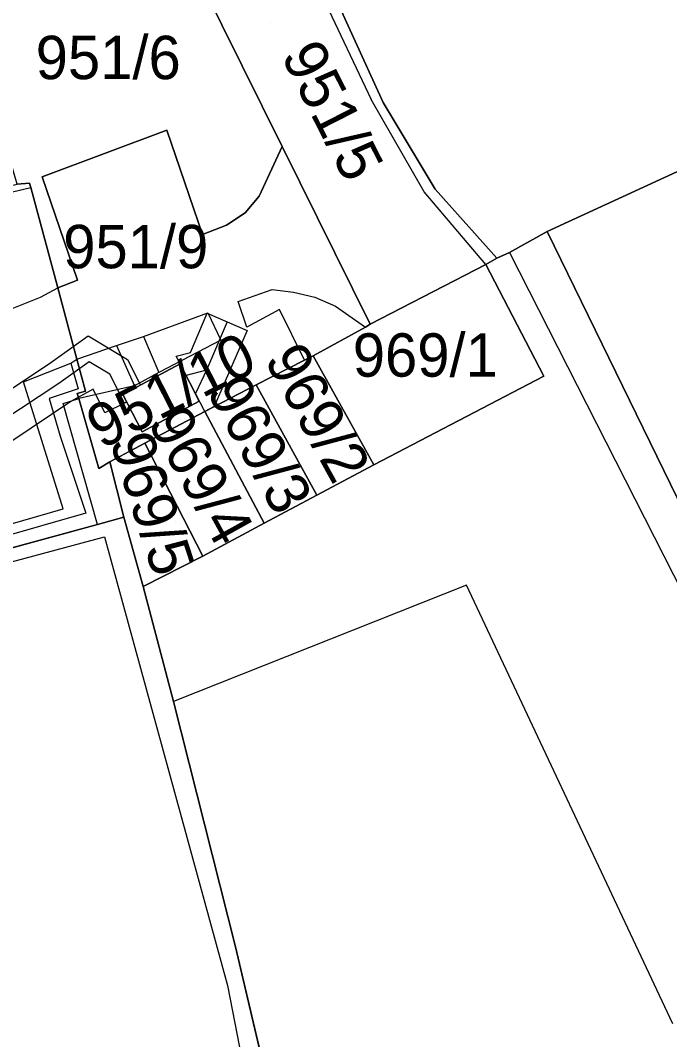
# Model space of a CAD drawing. Extents: x -263423 to -261326, y -1240067 to -1237864.
# Drawn here: x -262614.68 to -262584.73, y -1239284.25 to -1239237.25 of the extents above; entities that cross this region are included whole.
import ezdxf

# ---------------------------------------------------------------- set-up
doc = ezdxf.new("R2010")
doc.units = 0
for name, color, linetype in [('body_kn', 7, 'Continuous'), ('kladpar_druhypozemkov', 7, 'Continuous'), ('kladpar_hranice', 7, 'Continuous'), ('kladpar_parcelnecisla', 7, 'Continuous'), ('kladpar_plochy', 7, 'Continuous'), ('tarchy_linie', 7, 'Continuous'), ('zappar_hrandruhpozemk', 7, 'Continuous')]:
    doc.layers.add(name, color=color, linetype=linetype)

msp = doc.modelspace()

# ---------------------------------------------------------------- linework, layer by layer
at = {"layer": 'body_kn'}
for p, q in [((-262598.5, -1239240.9), (-262598.5, -1239240.9)), ((-262597.94, -1239241.04), (-262597.94, -1239241.04)), ((-262597.94, -1239241.04), (-262597.94, -1239241.04)), ((-262607.92, -1239242.31), (-262607.92, -1239242.31)), ((-262602.6, -1239243.07), (-262602.6, -1239243.07)), ((-262614.26, -1239244.75), (-262614.26, -1239244.75)), ((-262613.68, -1239244.47), (-262613.68, -1239244.47)), ((-262614.2, -1239244.96), (-262614.2, -1239244.96)), ((-262596.06, -1239245.15), (-262596.06, -1239245.15)), ((-262595.55, -1239245.03), (-262595.55, -1239245.03)), ((-262603.67, -1239245.36), (-262603.67, -1239245.36)), ((-262604.31, -1239246.12), (-262604.31, -1239246.12)), ((-262606.28, -1239247.13), (-262606.28, -1239247.13)), ((-262605.17, -1239246.69), (-262605.17, -1239246.69)), ((-262590.39, -1239246.98), (-262590.39, -1239246.98)), ((-262592.12, -1239247.96), (-262592.12, -1239247.96)), ((-262592.12, -1239247.96), (-262592.12, -1239247.96)), ((-262593.21, -1239248.51), (-262593.21, -1239248.51)), ((-262593.21, -1239248.51), (-262593.21, -1239248.51)), ((-262592.7, -1239248.21), (-262592.7, -1239248.21)), ((-262612.05, -1239249.23), (-262612.05, -1239249.23)), ((-262612.96, -1239249.59), (-262612.96, -1239249.59)), ((-262612.96, -1239249.59), (-262612.96, -1239249.59)), ((-262603.06, -1239249.66), (-262603.06, -1239249.66)), ((-262602.09, -1239249.79), (-262602.09, -1239249.79)), ((-262613.75, -1239250.02), (-262613.75, -1239250.02)), ((-262604.64, -1239250.21), (-262604.64, -1239250.21)), ((-262601.1, -1239250.01), (-262601.1, -1239250.01)), ((-262606.06, -1239250.75), (-262606.06, -1239250.75)), ((-262606.03, -1239250.74), (-262606.03, -1239250.74)), ((-262602.73, -1239250.58), (-262602.73, -1239250.58)), ((-262600.14, -1239250.43), (-262600.14, -1239250.43)), ((-262605.14, -1239251.15), (-262605.14, -1239251.15)), ((-262605.14, -1239251.15), (-262605.14, -1239251.15)), ((-262598.54, -1239251.26), (-262598.54, -1239251.26)), ((-262611.56, -1239251.8), (-262611.56, -1239251.8)), ((-262609, -1239251.82), (-262609, -1239251.82)), ((-262604.24, -1239251.4), (-262604.24, -1239251.4)), ((-262604.22, -1239251.55), (-262604.22, -1239251.55)), ((-262598.76, -1239251.39), (-262598.76, -1239251.39)), ((-262610.24, -1239252.24), (-262610.24, -1239252.24)), ((-262605.43, -1239252), (-262605.43, -1239252)), ((-262607.49, -1239252.73), (-262607.49, -1239252.73)), ((-262606.84, -1239252.57), (-262606.84, -1239252.57)), ((-262601.18, -1239252.72), (-262601.18, -1239252.72)), ((-262613.39, -1239253.11), (-262613.39, -1239253.11)), ((-262612.36, -1239253.05), (-262612.36, -1239253.05)), ((-262612.36, -1239253.05), (-262612.36, -1239253.05)), ((-262612.08, -1239252.87), (-262612.08, -1239252.87)), ((-262612.08, -1239252.87), (-262612.08, -1239252.87)), ((-262611.51, -1239252.99), (-262611.51, -1239252.99)), ((-262609.74, -1239252.88), (-262609.74, -1239252.88)), ((-262607.31, -1239253.09), (-262607.31, -1239253.09)), ((-262607.31, -1239253.09), (-262607.31, -1239253.09)), ((-262601.57, -1239252.92), (-262601.57, -1239252.92)), ((-262601.57, -1239252.92), (-262601.57, -1239252.92)), ((-262610.55, -1239253.56), (-262610.55, -1239253.56)), ((-262608.3, -1239253.49), (-262608.3, -1239253.49)), ((-262608.3, -1239253.49), (-262608.3, -1239253.49)), ((-262607.04, -1239253.62), (-262607.04, -1239253.62)), ((-262606.1, -1239253.38), (-262606.1, -1239253.38)), ((-262606.1, -1239253.38), (-262606.1, -1239253.38)), ((-262590.54, -1239253.65), (-262590.54, -1239253.65)), ((-262590.54, -1239253.65), (-262590.54, -1239253.65)), ((-262614.53, -1239253.91), (-262614.53, -1239253.91)), ((-262612.9, -1239253.99), (-262612.9, -1239253.99)), ((-262609.42, -1239254.1), (-262609.42, -1239254.1)), ((-262609.42, -1239254.1), (-262609.42, -1239254.1)), ((-262609.14, -1239254.07), (-262609.14, -1239254.07)), ((-262603.81, -1239254.06), (-262603.81, -1239254.06)), ((-262612.06, -1239254.46), (-262612.06, -1239254.46)), ((-262612.01, -1239254.24), (-262612.01, -1239254.24)), ((-262611.68, -1239254.34), (-262611.68, -1239254.34)), ((-262611.32, -1239254.26), (-262611.32, -1239254.26)), ((-262609.95, -1239254.5), (-262609.95, -1239254.5)), ((-262606.61, -1239254.45), (-262606.61, -1239254.45)), ((-262613.35, -1239254.68), (-262613.35, -1239254.68)), ((-262612.71, -1239254.92), (-262612.71, -1239254.92)), ((-262612.35, -1239254.83), (-262612.35, -1239254.83)), ((-262611.99, -1239254.69), (-262611.99, -1239254.69)), ((-262609.88, -1239254.9), (-262609.88, -1239254.9)), ((-262609.88, -1239254.9), (-262609.88, -1239254.9)), ((-262609.78, -1239254.85), (-262609.78, -1239254.85)), ((-262606.43, -1239254.81), (-262606.43, -1239254.81)), ((-262605.74, -1239255.05), (-262605.74, -1239255.05)), ((-262610.78, -1239255.35), (-262610.78, -1239255.35)), ((-262606.18, -1239255.28), (-262606.18, -1239255.28)), ((-262606.18, -1239255.28), (-262606.18, -1239255.28)), ((-262612.85, -1239256.42), (-262612.85, -1239256.42)), ((-262609.07, -1239256.22), (-262609.07, -1239256.22)), ((-262608.94, -1239256.75), (-262608.94, -1239256.75)), ((-262611.06, -1239257.91), (-262611.06, -1239257.91)), ((-262610.55, -1239257.6), (-262610.55, -1239257.6)), ((-262598.37, -1239257.74), (-262598.37, -1239257.74)), ((-262598.37, -1239257.74), (-262598.37, -1239257.74)), ((-262601, -1239259.15), (-262601, -1239259.15)), ((-262601, -1239259.15), (-262601, -1239259.15)), ((-262612.71, -1239259.78), (-262612.71, -1239259.78)), ((-262611.66, -1239259.97), (-262611.66, -1239259.97)), ((-262609.91, -1239260.16), (-262609.91, -1239260.16)), ((-262611.13, -1239260.49), (-262611.13, -1239260.49)), ((-262611.13, -1239260.49), (-262611.13, -1239260.49)), ((-262603.44, -1239260.43), (-262603.44, -1239260.43)), ((-262610.8, -1239261.06), (-262610.8, -1239261.06)), ((-262606.26, -1239261.95), (-262606.26, -1239261.95)), ((-262606.26, -1239261.95), (-262606.26, -1239261.95)), ((-262609.02, -1239263.36), (-262609.02, -1239263.36)), ((-262594.11, -1239263.3), (-262594.11, -1239263.3)), ((-262607.62, -1239268.66), (-262607.62, -1239268.66)), ((-262604.76, -1239279.97), (-262604.76, -1239279.97)), ((-262605.12, -1239281.76), (-262605.12, -1239281.76))]:
    msp.add_line(p, q, dxfattribs=at)
at = {"layer": 'kladpar_druhypozemkov'}
for p, q in [((-262603.15, -1239237.33), (-262603.15, -1239237.33)), ((-262610.73, -1239238.26), (-262610.73, -1239238.26)), ((-262608.92, -1239246.58), (-262608.92, -1239246.58)), ((-262596.02, -1239251.58), (-262596.02, -1239251.58)), ((-262607.43, -1239253.53), (-262607.43, -1239253.53)), ((-262599.52, -1239256.48), (-262599.52, -1239256.48)), ((-262602.32, -1239257.48), (-262602.32, -1239257.48)), ((-262604.82, -1239258.88), (-262604.82, -1239258.88)), ((-262607.52, -1239260.38), (-262607.52, -1239260.38))]:
    msp.add_line(p, q, dxfattribs=at)
at = {"layer": 'kladpar_hranice'}
for points in [[(-262587.85, -1239229.44), (-262583.45, -1239228.45), (-262580.26, -1239227.95), (-262579.62, -1239227.77), (-262576.18, -1239226.96), (-262567.75, -1239224.41), (-262556.45, -1239221.35), (-262555.42, -1239223.66), (-262553.37, -1239228.35), (-262564.41, -1239234.14), (-262578.79, -1239241.65), (-262590.39, -1239246.98), (-262592.12, -1239247.96), (-262592.7, -1239248.21), (-262595.55, -1239245.03), (-262597.94, -1239241.04), (-262601.81, -1239232.57), (-262587.85, -1239229.44)], [(-262597.94, -1239241.04), (-262595.55, -1239245.03), (-262592.7, -1239248.21), (-262593.21, -1239248.51), (-262598.54, -1239251.26), (-262602.6, -1239243.07), (-262607.23, -1239233.72), (-262603.39, -1239233.03), (-262603.02, -1239232.79), (-262602.39, -1239232.68), (-262601.81, -1239232.57), (-262597.94, -1239241.04)], [(-262611.52, -1239234.93), (-262609.19, -1239234.39), (-262607.23, -1239233.72), (-262602.6, -1239243.07), (-262603.67, -1239245.36), (-262604.31, -1239246.12), (-262605.17, -1239246.69), (-262606.28, -1239247.13), (-262607.92, -1239242.31), (-262613.68, -1239244.47), (-262612.05, -1239249.23), (-262612.96, -1239249.59), (-262614.2, -1239244.96), (-262614.26, -1239244.75), (-262614.83, -1239244.8), (-262617.25, -1239236.49), (-262611.52, -1239234.93)], [(-262574.16, -1239250.71), (-262572.96, -1239251.05), (-262571.71, -1239251.65), (-262569.96, -1239249.91), (-262570.33, -1239249.33), (-262566.36, -1239247.7), (-262561.1, -1239259.57), (-262579.94, -1239268.37), (-262590.39, -1239246.98), (-262578.79, -1239241.65), (-262574.16, -1239250.71)], [(-262612.96, -1239249.59), (-262612.05, -1239249.23), (-262613.68, -1239244.47), (-262607.92, -1239242.31), (-262606.28, -1239247.13), (-262605.17, -1239246.69), (-262604.31, -1239246.12), (-262603.67, -1239245.36), (-262602.6, -1239243.07), (-262598.54, -1239251.26), (-262598.76, -1239251.39), (-262601.18, -1239252.72), (-262601.57, -1239252.92), (-262603.81, -1239254.06), (-262606.18, -1239255.28), (-262608.94, -1239256.75)], [(-262637.86, -1239249.93), (-262614.83, -1239244.8), (-262614.26, -1239244.75), (-262614.2, -1239244.96), (-262612.96, -1239249.59), (-262612.08, -1239252.87), (-262611.68, -1239254.34), (-262612.06, -1239254.46), (-262611.99, -1239254.69), (-262611.06, -1239257.91), (-262610.55, -1239257.6), (-262609.91, -1239260.16), (-262611.13, -1239260.49), (-262643.42, -1239269.31)], [(-262590.54, -1239253.65), (-262593.21, -1239248.51), (-262592.7, -1239248.21), (-262592.12, -1239247.96), (-262590.39, -1239246.98), (-262579.94, -1239268.37), (-262561.1, -1239259.57), (-262552.06, -1239255.44), (-262550.78, -1239257.95), (-262551.61, -1239258.31), (-262551.31, -1239258.89), (-262550.46, -1239260.75), (-262549.49, -1239262.74), (-262548.88, -1239263.9), (-262548.05, -1239263.54), (-262546.83, -1239266.11), (-262555.93, -1239270.04), (-262575.1, -1239278.77), (-262565.35, -1239300.14), (-262555.8, -1239321.77), (-262536.64, -1239313.22), (-262527.79, -1239309.29)], [(-262593.21, -1239248.51), (-262590.54, -1239253.65), (-262598.37, -1239257.74), (-262601.18, -1239252.72), (-262598.76, -1239251.39), (-262598.54, -1239251.26), (-262593.21, -1239248.51)], [(-262608.94, -1239256.75), (-262610.55, -1239257.6), (-262611.06, -1239257.91), (-262611.99, -1239254.69), (-262612.06, -1239254.46), (-262611.68, -1239254.34), (-262612.08, -1239252.87), (-262612.96, -1239249.59)], [(-262598.37, -1239257.74), (-262601, -1239259.15), (-262603.81, -1239254.06), (-262601.57, -1239252.92), (-262601.18, -1239252.72), (-262598.37, -1239257.74)], [(-262607.31, -1239253.09), (-262606.43, -1239254.81), (-262609.07, -1239256.22), (-262609.95, -1239254.5), (-262607.31, -1239253.09)], [(-262609.07, -1239256.22), (-262606.43, -1239254.81), (-262607.31, -1239253.09), (-262609.95, -1239254.5), (-262609.07, -1239256.22)], [(-262576.38, -1239314.14), (-262578.4, -1239307.99), (-262577.38, -1239307.44), (-262577.87, -1239306.67), (-262578.83, -1239307.1), (-262580.55, -1239304.52), (-262582.48, -1239302.76), (-262581.89, -1239302.01), (-262582.57, -1239301.36), (-262583.16, -1239302.04), (-262590.82, -1239295.59), (-262600.93, -1239296.32), (-262602.26, -1239290.57), (-262604.76, -1239279.97), (-262607.62, -1239268.66), (-262609.02, -1239263.36), (-262606.26, -1239261.95), (-262603.44, -1239260.43), (-262601, -1239259.15), (-262598.37, -1239257.74), (-262590.54, -1239253.65)], [(-262601, -1239259.15), (-262603.44, -1239260.43), (-262606.18, -1239255.28), (-262603.81, -1239254.06), (-262601, -1239259.15)], [(-262606.18, -1239255.28), (-262603.44, -1239260.43), (-262606.26, -1239261.95), (-262608.94, -1239256.75), (-262606.18, -1239255.28)], [(-262606.26, -1239261.95), (-262609.02, -1239263.36), (-262609.91, -1239260.16), (-262610.55, -1239257.6), (-262608.94, -1239256.75), (-262606.26, -1239261.95)], [(-262643.99, -1239269.46), (-262643.42, -1239269.31), (-262611.13, -1239260.49), (-262609.91, -1239260.16), (-262609.02, -1239263.36), (-262607.62, -1239268.66), (-262604.76, -1239279.97), (-262602.26, -1239290.57), (-262600.93, -1239296.32), (-262602.23, -1239296.65), (-262610.24, -1239298.66), (-262607.32, -1239309.82), (-262607, -1239309.99)]]:
    msp.add_lwpolyline(points, dxfattribs=at)
at = {"layer": 'kladpar_plochy'}
for p, q in [((-262613.68, -1239244.47), (-262607.92, -1239242.31)), ((-262607.92, -1239242.31), (-262606.28, -1239247.13)), ((-262603.67, -1239245.36), (-262602.6, -1239243.07)), ((-262602.6, -1239243.07), (-262598.54, -1239251.26)), ((-262612.05, -1239249.23), (-262613.68, -1239244.47)), ((-262604.31, -1239246.12), (-262603.67, -1239245.36)), ((-262605.17, -1239246.69), (-262604.31, -1239246.12)), ((-262606.28, -1239247.13), (-262605.17, -1239246.69)), ((-262612.96, -1239249.59), (-262612.05, -1239249.23)), ((-262612.08, -1239252.87), (-262612.96, -1239249.59)), ((-262598.54, -1239251.26), (-262598.76, -1239251.39)), ((-262598.76, -1239251.39), (-262601.18, -1239252.72)), ((-262601.18, -1239252.72), (-262601.57, -1239252.92)), ((-262611.68, -1239254.34), (-262612.08, -1239252.87)), ((-262607.31, -1239253.09), (-262609.95, -1239254.5)), ((-262606.43, -1239254.81), (-262607.31, -1239253.09)), ((-262601.57, -1239252.92), (-262603.81, -1239254.06)), ((-262603.81, -1239254.06), (-262606.18, -1239255.28)), ((-262612.06, -1239254.46), (-262611.68, -1239254.34)), ((-262611.99, -1239254.69), (-262612.06, -1239254.46)), ((-262609.95, -1239254.5), (-262609.07, -1239256.22)), ((-262611.06, -1239257.91), (-262611.99, -1239254.69)), ((-262609.07, -1239256.22), (-262606.43, -1239254.81)), ((-262606.18, -1239255.28), (-262608.94, -1239256.75)), ((-262608.94, -1239256.75), (-262610.55, -1239257.6)), ((-262610.55, -1239257.6), (-262611.06, -1239257.91)), ((-262611.13, -1239260.49), (-262609.91, -1239260.16)), ((-262609.91, -1239260.16), (-262609.02, -1239263.36)), ((-262643.42, -1239269.31), (-262611.13, -1239260.49)), ((-262609.02, -1239263.36), (-262607.62, -1239268.66)), ((-262607.62, -1239268.66), (-262604.76, -1239279.97)), ((-262604.76, -1239279.97), (-262602.26, -1239290.57))]:
    msp.add_line(p, q, dxfattribs=at)
for points in [[(-262587.85, -1239229.44), (-262583.45, -1239228.45), (-262580.26, -1239227.95), (-262579.62, -1239227.77), (-262576.18, -1239226.96), (-262567.75, -1239224.41), (-262556.45, -1239221.35), (-262555.42, -1239223.66), (-262553.37, -1239228.35), (-262564.41, -1239234.14), (-262578.79, -1239241.65), (-262590.39, -1239246.98), (-262592.12, -1239247.96), (-262592.7, -1239248.21), (-262595.55, -1239245.03), (-262597.94, -1239241.04), (-262601.81, -1239232.57)], [(-262597.94, -1239241.04), (-262595.55, -1239245.03), (-262592.7, -1239248.21), (-262593.21, -1239248.51), (-262598.54, -1239251.26), (-262602.6, -1239243.07), (-262607.23, -1239233.72), (-262603.39, -1239233.03), (-262603.02, -1239232.79), (-262602.39, -1239232.68), (-262601.81, -1239232.57)], [(-262611.52, -1239234.93), (-262609.19, -1239234.39), (-262607.23, -1239233.72), (-262602.6, -1239243.07), (-262603.67, -1239245.36), (-262604.31, -1239246.12), (-262605.17, -1239246.69), (-262606.28, -1239247.13), (-262607.92, -1239242.31), (-262613.68, -1239244.47), (-262612.05, -1239249.23), (-262612.96, -1239249.59), (-262614.2, -1239244.96), (-262614.26, -1239244.75), (-262614.83, -1239244.8), (-262617.25, -1239236.49)], [(-262574.16, -1239250.71), (-262572.96, -1239251.05), (-262571.71, -1239251.65), (-262569.96, -1239249.91), (-262570.33, -1239249.33), (-262566.36, -1239247.7), (-262561.1, -1239259.57), (-262579.94, -1239268.37), (-262590.39, -1239246.98), (-262578.79, -1239241.65)], [(-262593.21, -1239248.51), (-262590.54, -1239253.65), (-262598.37, -1239257.74), (-262601.18, -1239252.72), (-262598.76, -1239251.39), (-262598.54, -1239251.26)], [(-262598.37, -1239257.74), (-262601, -1239259.15), (-262603.81, -1239254.06), (-262601.57, -1239252.92), (-262601.18, -1239252.72)], [(-262607.31, -1239253.09), (-262606.43, -1239254.81), (-262609.07, -1239256.22), (-262609.95, -1239254.5)], [(-262601, -1239259.15), (-262603.44, -1239260.43), (-262606.18, -1239255.28), (-262603.81, -1239254.06)], [(-262606.18, -1239255.28), (-262603.44, -1239260.43), (-262606.26, -1239261.95), (-262608.94, -1239256.75)], [(-262606.26, -1239261.95), (-262609.02, -1239263.36), (-262609.91, -1239260.16), (-262610.55, -1239257.6), (-262608.94, -1239256.75)]]:
    msp.add_lwpolyline(points, close=True, dxfattribs=at)
for points in [[(-262637.86, -1239249.93), (-262614.83, -1239244.8), (-262614.26, -1239244.75), (-262614.2, -1239244.96), (-262612.96, -1239249.59), (-262612.08, -1239252.87), (-262611.68, -1239254.34), (-262612.06, -1239254.46), (-262611.99, -1239254.69), (-262611.06, -1239257.91), (-262610.55, -1239257.6), (-262609.91, -1239260.16), (-262611.13, -1239260.49), (-262643.42, -1239269.31)], [(-262583.16, -1239302.04), (-262590.82, -1239295.59), (-262600.93, -1239296.32), (-262602.26, -1239290.57), (-262604.76, -1239279.97), (-262607.62, -1239268.66), (-262609.02, -1239263.36), (-262606.26, -1239261.95), (-262603.44, -1239260.43), (-262601, -1239259.15), (-262598.37, -1239257.74), (-262590.54, -1239253.65), (-262593.21, -1239248.51), (-262592.7, -1239248.21), (-262592.12, -1239247.96), (-262590.39, -1239246.98), (-262579.94, -1239268.37)]]:
    msp.add_lwpolyline(points, dxfattribs=at)
at = {"layer": 'tarchy_linie'}
msp.add_line((-262606.1, -1239253.38), (-262607.04, -1239253.62), dxfattribs=at)
for points in [[(-262606.18, -1239255.28), (-262606.61, -1239254.45), (-262607.04, -1239253.62), (-262607.49, -1239252.73), (-262606.84, -1239252.57), (-262606.06, -1239250.75), (-262605.14, -1239251.15), (-262604.22, -1239251.55), (-262605.74, -1239255.05), (-262606.18, -1239255.28)], [(-262605.14, -1239251.15), (-262606.1, -1239253.38), (-262606.61, -1239254.45)], [(-262637.51, -1239261.55), (-262632.09, -1239259.5), (-262629.44, -1239258.6), (-262625.44, -1239257.44), (-262620.67, -1239255.76), (-262617.62, -1239255.23), (-262616.01, -1239254.84), (-262613.39, -1239253.11), (-262611.56, -1239251.8), (-262609.74, -1239252.88), (-262609.14, -1239254.07), (-262609.95, -1239254.5), (-262609.78, -1239254.85), (-262609.88, -1239254.9), (-262610.78, -1239255.35), (-262611.32, -1239254.26), (-262612.35, -1239254.83), (-262615.07, -1239256.66), (-262617.27, -1239257.2), (-262620.2, -1239257.72), (-262625.19, -1239259.45), (-262628.88, -1239260.52), (-262631.66, -1239261.49), (-262636.49, -1239263.32)], [(-262609.88, -1239254.9), (-262610.55, -1239253.56), (-262611.51, -1239252.99), (-262612.9, -1239253.99), (-262615.58, -1239255.76), (-262617.44, -1239256.21), (-262620.51, -1239256.76), (-262625.16, -1239258.4), (-262629.11, -1239259.55), (-262632.02, -1239260.55), (-262636.96, -1239262.42), (-262643.42, -1239264.55), (-262644.3, -1239264.79), (-262653.57, -1239267.68), (-262653.1, -1239268.5), (-262652.83, -1239269.12)]]:
    msp.add_lwpolyline(points, dxfattribs=at)
at = {"layer": 'zappar_hrandruhpozemk'}
for p, q in [((-262602.39, -1239232.68), (-262598.5, -1239240.9)), ((-262596.06, -1239245.15), (-262598.5, -1239240.9)), ((-262593.21, -1239248.51), (-262596.06, -1239245.15)), ((-262592.12, -1239247.96), (-262581.17, -1239269.49)), ((-262609, -1239251.82), (-262606.03, -1239250.74)), ((-262606.03, -1239250.74), (-262605.43, -1239252)), ((-262601.57, -1239252.92), (-262602.73, -1239250.58)), ((-262610.24, -1239252.24), (-262609, -1239251.82)), ((-262609, -1239251.82), (-262608.3, -1239253.49)), ((-262612.08, -1239252.87), (-262610.24, -1239252.24)), ((-262610.24, -1239252.24), (-262609.42, -1239254.1)), ((-262605.43, -1239252), (-262608.3, -1239253.49)), ((-262612.36, -1239253.05), (-262612.01, -1239254.24)), ((-262608.3, -1239253.49), (-262609.42, -1239254.1)), ((-262612.71, -1239259.78), (-262614.53, -1239253.91)), ((-262609.42, -1239254.1), (-262611.99, -1239254.69)), ((-262612.01, -1239254.24), (-262613.35, -1239254.68)), ((-262612.71, -1239254.92), (-262611.99, -1239254.69)), ((-262611.13, -1239260.49), (-262612.71, -1239254.92)), ((-262618.48, -1239261.43), (-262612.71, -1239259.78)), ((-262611.66, -1239259.97), (-262620.32, -1239262.46)), ((-262610.8, -1239261.06), (-262605.12, -1239281.76))]:
    msp.add_line(p, q, dxfattribs=at)
for points in [[(-262627.4, -1239248.19), (-262623.64, -1239247.18), (-262614.2, -1239244.96)], [(-262624.4, -1239254.18), (-262619.77, -1239252.35), (-262616.3, -1239251.03), (-262613.75, -1239250.02), (-262612.96, -1239249.59)], [(-262602.73, -1239250.58), (-262604.24, -1239251.4), (-262604.64, -1239250.21), (-262603.06, -1239249.66), (-262602.09, -1239249.79), (-262601.1, -1239250.01), (-262600.14, -1239250.43), (-262598.76, -1239251.39)], [(-262614.53, -1239253.91), (-262612.36, -1239253.05), (-262612.08, -1239252.87)], [(-262613.35, -1239254.68), (-262612.85, -1239256.42), (-262611.66, -1239259.97)], [(-262643.81, -1239270.04), (-262634.97, -1239267.84), (-262625.68, -1239265.06), (-262610.8, -1239261.06)], [(-262584.59, -1239283.52), (-262594.11, -1239263.3), (-262607.62, -1239268.66)], [(-262605.12, -1239281.76), (-262603.7, -1239289.1), (-262602.23, -1239296.65)]]:
    msp.add_lwpolyline(points, dxfattribs=at)

# ---------------------------------------------------------------- texts
at = {"layer": 'kladpar_parcelnecisla'}
for s, p in [('951/6', (-262613.975, -1239239.96)), ('951/9', (-262612.705, -1239248.68)), ('969/1', (-262599.35, -1239253.68))]:
    msp.add_text(s, height=2, dxfattribs=at).set_placement(p)
for s, rotation, p in [('951/5', 297, (-262602.679, -1239238.872)), ('951/10', 27, (-262610.935, -1239257.05)), ('969/2', 299, (-262603.455, -1239252.886)), ('969/3', 299, (-262606.122, -1239254.333)), ('969/4', 299, (-262608.833, -1239255.782)), ('969/5', 288, (-262610.566, -1239256.645))]:
    msp.add_text(s, height=2, rotation=rotation, dxfattribs=at).set_placement(p)

doc.saveas('drawing.dxf')
